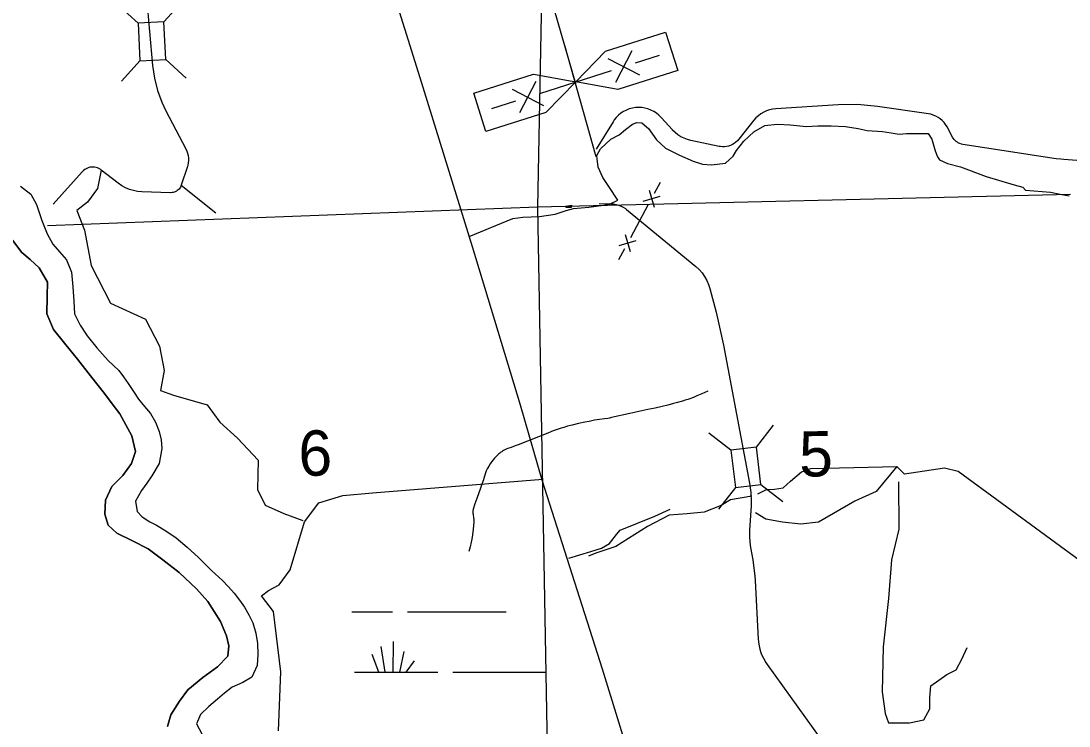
# Model space of a CAD drawing. Extents: x 2480962 to 2688785, y 277103 to 599240.
# Drawn here: x 2548571 to 2558984, y 523493 to 530504 of the extents above; entities that cross this region are included whole.
import ezdxf

# ---------------------------------------------------------------- set-up
doc = ezdxf.new("R2010")
doc.units = 0
for name, color, linetype in [('Lakes and Ponds', 7, 'Continuous'), ('Level 31', 7, 'Continuous'), ('Local Roads Improved', 7, 'Continuous'), ('Local Roads Related Cells', 7, 'Continuous'), ('Local Roads Unimproved', 7, 'Continuous'), ('Narrow River Creek and Branch and Slough', 7, 'Continuous'), ('Section Lines', 7, 'Continuous'), ('Section Numbers', 7, 'Continuous'), ('Swamps', 7, 'Continuous'), ('Township and Range lines', 7, 'Continuous'), ('Uninventoried Roads and Features', 7, 'Continuous'), ('US Routes Highway Center Lines', 7, 'Continuous')]:
    doc.layers.add(name, color=color, linetype=linetype)

msp = doc.modelspace()

# ---------------------------------------------------------------- linework, layer by layer
at = {"layer": 'Lakes and Ponds'}
for points in [[(2548566.198, 528860.941), (2548668.553, 528781.173), (2548727.01, 528677.173), (2548753.309, 528598.014), (2548779.704, 528519.023), (2548830.283, 528386.924), (2548888.741, 528282.922), (2548955.068, 528209.022), (2549023.429, 528127.111), (2549073.956, 528007.041), (2549086.603, 527858.751), (2549095.224, 527716.458), (2549101.767, 527592.198), (2549160.269, 527478.174), (2549228.735, 527372.209), (2549325.255, 527254.33), (2549381.048, 527189.94), (2549437.82, 527126.494), (2549542.254, 527028.694), (2549591.039, 526964.808), (2549636.827, 526898.78), (2549688.178, 526820.759), (2549739.514, 526742.839), (2549798.2, 526670.895), (2549858.149, 526598.99), (2549907.774, 526514.929), (2549944.922, 526422.938), (2549965.627, 526337.822), (2549971.667, 526252.655), (2549944.313, 526104.202), (2549872.842, 525981.628), (2549821.298, 525908.248), (2549769.475, 525834.869), (2549707.936, 525728.373), (2549724.382, 525626.205), (2549774.612, 525574.29), (2549852.843, 525522.489), (2549916.986, 525490.677), (2550011.236, 525434.932), (2550113.547, 525365.188), (2550221.963, 525271.413), (2550334.423, 525167.632), (2550399.816, 525103.854), (2550464.989, 525039.87), (2550573.431, 524940.081), (2550633.455, 524877.888), (2550689.997, 524812.262), (2550741.99, 524744.672), (2550790.605, 524674.353), (2550836.672, 524599.918), (2550875.282, 524520.343), (2550905.05, 524417.177), (2550920.193, 524312.046), (2550925.814, 524203.953), (2550917.137, 524095.535), (2550863.65, 523977.044), (2550773.865, 523926.562), (2550670.069, 523878.028), (2550594.695, 523820.539), (2550522.578, 523759.154)], [(2550027.733, 523486.511), (2550059.227, 523602.907), (2550146.629, 523741.582), (2550228.144, 523854.174), (2550379.626, 523975.069), (2550525.171, 524081.908), (2550626.72, 524186.562), (2550636.276, 524288.836), (2550613.829, 524390.981), (2550555.214, 524531.064), (2550428.333, 524731.009), (2550315.777, 524856.84), (2550143.051, 525020.514), (2549980.502, 525144.137), (2549834.013, 525253.794), (2549677.647, 525335.345), (2549523.316, 525408.885), (2549436.953, 525490.723), (2549404.471, 525600.844), (2549411.877, 525737.188), (2549473.286, 525873.752), (2549584.811, 525984.462), (2549670.299, 526103.084), (2549707.776, 526223.513), (2549673.093, 526379.732), (2549554.142, 526595.746), (2549478.408, 526697.319), (2549401.253, 526797.588), (2549262.476, 526973.428), (2549131.744, 527139.278), (2549005.039, 527299.13), (2548894.43, 527436.996), (2548829.753, 527591.088), (2548830.993, 527765.496), (2548834.373, 527907.837), (2548751.757, 528047.823), (2548661.385, 528131.648), (2548579.075, 528201.474), (2548488.528, 528325.391)], [(2550522.578, 523759.154), (2550438.888, 523686.646), (2550355.233, 523606.12), (2550315.625, 523515.751), (2550368.065, 523415.734)]]:
    msp.add_lwpolyline(points, dxfattribs=at)
at = {"layer": 'Level 31'}
msp.add_lwpolyline([(2554040.268, 528671.313), (2554038.752, 528650.086), (2553988.751, 528648.57), (2553988.751, 528660.7)], close=True, dxfattribs=at)
at = {"layer": 'Local Roads Improved'}
for points in [[(2553024.173, 528360.748), (2553457.204, 528538.817), (2553558.379, 528550.958), (2553724.306, 528559.052), (2553878.093, 528583.334), (2553987.362, 528619.757), (2554060.209, 528639.992), (2554213.995, 528652.133), (2554359.688, 528672.368), (2554424.44, 528684.509), (2554501.333, 528720.932), (2554412.299, 528858.531), (2554351.594, 528947.565), (2554307.076, 529048.74), (2554294.935, 529133.727), (2554290.888, 529166.104), (2554327.311, 529230.856), (2554432.534, 529327.984), (2554513.474, 529372.501), (2554578.226, 529425.112), (2554647.026, 529477.724), (2554691.543, 529493.912), (2554740.107, 529489.865), (2554804.859, 529433.206), (2554885.799, 529319.89), (2554974.834, 529238.95), (2555112.432, 529170.151), (2555250.031, 529109.445), (2555343.112, 529081.116), (2555432.146, 529073.022), (2555569.745, 529089.21), (2555646.638, 529158.01), (2555679.014, 529214.668), (2555751.86, 529307.749), (2555853.036, 529400.83), (2555962.305, 529465.583), (2556083.715, 529477.724), (2556213.22, 529469.63), (2556375.1, 529453.442), (2556488.417, 529461.536), (2556585.545, 529461.536), (2556621.968, 529461.536), (2556763.614, 529453.442), (2556889.071, 529433.206), (2556978.105, 529412.971), (2557131.892, 529404.877), (2557216.879, 529392.736), (2557297.819, 529376.548), (2557370.666, 529384.642), (2557496.123, 529384.642), (2557585.157, 529384.642), (2557621.58, 529327.984), (2557653.957, 529210.621), (2557678.239, 529153.963), (2557698.474, 529121.586), (2557775.367, 529085.163), (2557904.871, 529052.787), (2558159.833, 528955.659), (2558439.077, 528874.719), (2558524.064, 528850.437), (2558552.394, 528822.107), (2558799.261, 528801.872), (2558896.39, 528781.637), (2558985.424, 528765.449)], [(2554015.469, 525163.163), (2554231.911, 525229.421), (2554337.923, 525260.341), (2554417.432, 525308.93), (2554488.106, 525397.273), (2554523.444, 525441.445), (2554867.983, 525578.377), (2555022.583, 525649.052)]]:
    msp.add_lwpolyline(points, dxfattribs=at)
at = {"layer": 'Local Roads Related Cells'}
for p, q in [((2554379.15, 530201.719), (2554974.695, 530391.327)), ((2554974.695, 530391.327), (2555096.044, 530010.179)), ((2554082.498, 529897.381), (2554379.15, 530201.719)), ((2554401.903, 530130.254), (2554715.964, 529967.88)), ((2554640.121, 530206.098), (2554477.746, 529892.036)), ((2554678.042, 530086.989), (2554916.26, 530162.832)), ((2553725.172, 529783.616), (2554439.824, 530011.145)), ((2553068.953, 529784.582), (2553664.498, 529974.19)), ((2553664.498, 529974.19), (2554082.498, 529897.381)), ((2555096.044, 530010.179), (2554500.499, 529820.571)), ((2553449.733, 529824.682), (2553763.795, 529662.307)), ((2553687.251, 529902.725), (2553524.876, 529588.664)), ((2554082.498, 529897.381), (2553785.847, 529593.042)), ((2554500.499, 529820.571), (2554082.498, 529897.381)), ((2553190.302, 529403.433), (2553068.953, 529784.582)), ((2553248.736, 529631.93), (2553486.954, 529707.773)), ((2553785.847, 529593.042), (2553190.302, 529403.433))]:
    msp.add_line(p, q, dxfattribs=at)
at = {"layer": 'Local Roads Unimproved'}
msp.add_line((2554285.312, 529153.223), (2553974.977, 530258.396), dxfattribs=at)
at = {"layer": 'Narrow River Creek and Branch and Slough'}
for points in [[(2548488.528, 528325.391), (2548579.075, 528201.474), (2548661.385, 528131.648), (2548751.757, 528047.823), (2548834.373, 527907.837), (2548830.993, 527765.496), (2548829.753, 527591.088), (2548894.43, 527436.996), (2549005.039, 527299.13), (2549131.744, 527139.278), (2549262.476, 526973.428), (2549401.253, 526797.588), (2549478.408, 526697.319), (2549554.142, 526595.746), (2549673.093, 526379.732), (2549707.776, 526223.513), (2549670.299, 526103.084), (2549584.811, 525984.462), (2549473.286, 525873.752), (2549411.877, 525737.188), (2549404.471, 525600.844), (2549436.953, 525490.723), (2549523.316, 525408.885), (2549677.647, 525335.345), (2549834.013, 525253.794), (2549980.502, 525144.137), (2550143.051, 525020.514), (2550315.777, 524856.84), (2550428.333, 524731.009), (2550555.214, 524531.064), (2550613.829, 524390.981), (2550636.276, 524288.836), (2550626.72, 524186.562), (2550525.171, 524081.908), (2550379.626, 523975.069), (2550228.144, 523854.174), (2550146.629, 523741.582), (2550059.227, 523602.907), (2550027.733, 523486.511)], [(2555396.296, 526823.441), (2555334.064, 526794.994), (2555286.994, 526774.836), (2555251.393, 526760.545), (2555197.403, 526740.685), (2555170.101, 526731.56), (2555142.568, 526723.028), (2555092.631, 526708.548), (2555055.086, 526698.187), (2554998.569, 526683.566), (2554941.74, 526670.193), (2554870.402, 526654.324), (2554799.056, 526638.495), (2554619.405, 526598.754), (2554439.703, 526559.251), (2554418.74, 526555.032), (2554400.308, 526551.835), (2554367.911, 526546.998), (2554319.183, 526540.416), (2554294.855, 526536.88), (2554270.612, 526532.847), (2554214.855, 526522.317), (2554173.169, 526513.831), (2554110.823, 526500.147), (2554048.661, 526485.302), (2554000.427, 526472.844), (2553964.479, 526462.782), (2553937.683, 526454.721), (2553897.811, 526441.644), (2553858.391, 526427.176), (2553837.043, 526418.66), (2553805.212, 526405.497), (2553510.542, 526289.168)], [(2553510.542, 526289.168), (2553482.622, 526278.585), (2553440.533, 526263.238), (2553419.492, 526255.488), (2553398.512, 526247.492), (2553391.045, 526244.431), (2553377.409, 526238.059), (2553365.843, 526231.83), (2553355.988, 526225.904), (2553347.555, 526220.368), (2553340.316, 526215.266), (2553327.939, 526205.782), (2553318.884, 526198.227), (2553305.635, 526186.23), (2553292.743, 526173.487), (2553275.438, 526154.974), (2553261.118, 526138.391), (2553249.261, 526123.56), (2553239.43, 526110.322), (2553231.264, 526098.525), (2553218.003, 526077.376), (2553208.958, 526061.065), (2553202.705, 526048.564), (2553194.216, 526029.364), (2553186.839, 526009.598), (2553179.965, 525988.472), (2553170.219, 525956.674), (2553165.341, 525940.806), (2553160.296, 525925.005), (2553136.497, 525856.476), (2553099.073, 525754.122), (2553081.172, 525702.468), (2553064.788, 525650.079), (2553062.923, 525642.358), (2553061.8, 525635.065), (2553061.232, 525628.184), (2553061.075, 525621.7), (2553061.591, 525609.469), (2553062.703, 525598.705), (2553068.349, 525560.824), (2553069.468, 525551.363), (2553070.054, 525544.283), (2553070.385, 525533.701), (2553069.879, 525523.18), (2553062.416, 525448.767), (2553055.631, 525393.054), (2553049.413, 525351.366), (2553043.921, 525320.174), (2553034.06, 525273.531), (2553028.287, 525250.284), (2553021.885, 525227.095)]]:
    msp.add_lwpolyline(points, dxfattribs=at)
at = {"layer": 'Section Lines'}
for p, q in [((2553807.366, 534018.366), (2553701.687, 528650.467)), ((2553701.734, 528647.849), (2553798.498, 523273.815))]:
    msp.add_line(p, q, dxfattribs=at)
at = {"layer": 'Swamps'}
for p, q in [((2551961.398, 524628.628), (2552261.398, 524628.632)), ((2552267.57, 524028.653), (2552273.296, 524332.367)), ((2552127.086, 524029.619), (2552061.014, 524202.413)), ((2552189.408, 524028.697), (2552150.013, 524281.931)), ((2552334.668, 524028.445), (2552377.553, 524234.296)), ((2552396.864, 524028.138), (2552480.642, 524141.839)), ((2551961.406, 524028.63), (2552711.405, 524028.641))]:
    msp.add_line(p, q, dxfattribs=at)
for points in [[(2551859.547, 524628.626), (2551961.398, 524628.628)], [(2552411.397, 524628.635), (2553392.067, 524628.649)], [(2551884.915, 524028.629), (2551961.406, 524028.63)], [(2552861.405, 524028.643), (2553790.857, 524028.657)]]:
    msp.add_lwpolyline(points, dxfattribs=at)
at = {"layer": 'Township and Range lines'}
for p, q in [((2558998.797, 528776.285), (2553701.685, 528650.566)), ((2553701.687, 528650.477), (2548835.947, 528464.769))]:
    msp.add_line(p, q, dxfattribs=at)
at = {"layer": 'Uninventoried Roads and Features'}
for p, q in [((2554083.359, 529876.885), (2553451.821, 532072.908)), ((2549758.938, 531403.817), (2549879.107, 530061.147)), ((2549734.86, 530482.187), (2549531.149, 530666.855)), ((2549990.553, 530494.724), (2550175.22, 530698.435)), ((2549990.553, 530494.724), (2549734.86, 530482.187)), ((2549734.86, 530482.187), (2549753.225, 530107.638)), ((2550008.918, 530120.175), (2549990.553, 530494.724)), ((2549753.225, 530107.638), (2550008.918, 530120.175)), ((2550008.918, 530120.175), (2550212.629, 529935.507)), ((2549754.5, 530109.044), (2549569.832, 529905.333)), ((2550012.116, 529608.622), (2550209.433, 529231.898)), ((2556689.985, 529669.159), (2556071.769, 529630.687)), ((2557586.567, 529579.608), (2557081.477, 529653.05)), ((2554453.664, 529501.621), (2554285.896, 529230.218)), ((2555043.891, 529419.791), (2554930.745, 529544.979)), ((2555852.267, 529515.811), (2555703.709, 529327.773)), ((2557827.121, 529348.131), (2557771.772, 529450.328)), ((2555509.149, 529256.858), (2555227.281, 529314.911)), ((2558811.365, 529140.564), (2557928.749, 529276.548)), ((2549179.403, 529003.795), (2548891.386, 528682.975)), ((2549536.943, 528889.937), (2549369.55, 529020.61)), ((2550224.261, 529056.021), (2550164.238, 528871.348)), ((2550164.238, 528871.348), (2550505.741, 528595.982)), ((2554866.529, 528791.461), (2554925.79, 528901.521)), ((2550057.109, 528796.02), (2549772.482, 528804.803)), ((2554752.238, 528711.032), (2554921.559, 528761.831)), ((2554811.499, 528821.092), (2554862.298, 528651.771)), ((2554314.442, 528686.995), (2554432.747, 528685.783)), ((2554629.486, 528351.222), (2554807.268, 528681.401)), ((2554587.016, 528629.476), (2555276.293, 528060.946)), ((2554574.456, 528380.852), (2554625.255, 528211.531)), ((2554510.964, 528131.102), (2554570.225, 528241.162)), ((2554515.195, 528270.792), (2554684.516, 528321.591)), ((2555415.104, 527843.95), (2555476.765, 527609.417)), ((2555551.422, 527278.669), (2555810.654, 525907.89)), ((2555877.161, 526266.979), (2556046.33, 526483.733)), ((2555623.085, 526235.651), (2555406.331, 526404.82)), ((2555877.161, 526266.979), (2555623.086, 526235.651)), ((2555923.052, 525894.797), (2555877.161, 526266.979)), ((2555623.086, 526235.651), (2555668.977, 525863.469)), ((2555670.144, 525864.965), (2555500.975, 525648.211)), ((2555668.977, 525863.469), (2555923.052, 525894.797)), ((2555923.052, 525894.797), (2556139.807, 525725.628)), ((2555824.502, 525683.846), (2555809.11, 525441.566)), ((2555819.468, 525267.357), (2555841.772, 525146.322)), ((2555865.873, 524941.383), (2555896.319, 524355.162)), ((2555984.388, 524104.796), (2556657.056, 523171.656))]:
    msp.add_line(p, q, dxfattribs=at)
for points in [[(2549879.107, 530061.147), (2549896.944, 529936.045), (2549927.76, 529813.493), (2549971.216, 529694.834), (2550012.116, 529608.622)], [(2554930.745, 529544.979), (2554908.53, 529567.111), (2554884.124, 529586.798), (2554857.792, 529603.828), (2554829.826, 529618.011), (2554800.53, 529629.194), (2554770.225, 529637.252), (2554739.244, 529642.1), (2554707.927, 529643.682), (2554676.615, 529641.982), (2554645.652, 529637.018), (2554615.378, 529628.845), (2554586.124, 529617.553), (2554558.211, 529603.264), (2554531.945, 529586.136), (2554507.612, 529566.356), (2554485.481, 529544.141), (2554465.793, 529519.734), (2554453.664, 529501.621)], [(2556071.769, 529630.687), (2556040.179, 529627.053), (2556009.142, 529620.138), (2555978.998, 529610.016), (2555950.078, 529596.8), (2555922.697, 529580.632), (2555897.157, 529561.69), (2555873.736, 529540.184), (2555852.691, 529516.346), (2555852.267, 529515.811)], [(2557081.477, 529653.05), (2556883.396, 529671.332), (2556689.985, 529669.159)], [(2557771.772, 529450.328), (2557758.022, 529472.818), (2557741.997, 529493.748), (2557723.873, 529512.887), (2557703.846, 529530.028), (2557682.137, 529544.981), (2557658.985, 529557.583), (2557634.642, 529567.696), (2557609.376, 529575.21), (2557586.567, 529579.608)], [(2555227.281, 529314.911), (2555192.897, 529323.891), (2555159.641, 529336.417), (2555127.876, 529352.349), (2555097.95, 529371.515), (2555070.192, 529393.704), (2555044.906, 529418.673), (2555043.891, 529419.791)], [(2555703.709, 529327.773), (2555690.08, 529312.265), (2555674.904, 529298.266), (2555658.348, 529285.93), (2555640.593, 529275.393), (2555621.836, 529266.769), (2555602.278, 529260.153), (2555582.136, 529255.617), (2555561.631, 529253.213), (2555540.986, 529252.964), (2555520.429, 529254.875), (2555509.149, 529256.858)], [(2557928.749, 529276.548), (2557914.425, 529279.53), (2557900.491, 529283.993), (2557887.1, 529289.887), (2557874.398, 529297.15), (2557862.524, 529305.7), (2557851.61, 529315.445), (2557841.774, 529326.277), (2557833.124, 529338.078), (2557827.121, 529348.131)], [(2550209.433, 529231.898), (2550219.362, 529210.253), (2550226.975, 529187.69), (2550232.187, 529164.454), (2550234.943, 529140.802), (2550235.21, 529116.991), (2550232.987, 529093.282), (2550228.299, 529069.935), (2550224.261, 529056.021)], [(2559060.464, 529115.942), (2558932.435, 529125.306), (2558900.773, 529127.94), (2558854.746, 529133.131), (2558832.662, 529136.514), (2558811.365, 529140.564)], [(2549369.55, 529020.61), (2549331.722, 528839.149), (2549232.013, 528702.494), (2549125.601, 528617.811), (2549202.262, 528424.237), (2549270.167, 528072.346), (2549461.811, 527697.399), (2549809.556, 527539.117), (2549947.305, 527269.383), (2549993.962, 527029.024), (2549958.99, 526827.841), (2550086.958, 526783.636), (2550422.05, 526686.873), (2550546.495, 526515.299), (2550722.785, 526354.216), (2550927.037, 526137.649), (2550922.568, 525846.303), (2550998.613, 525687.442), (2551183.098, 525607.509), (2551373.192, 525537.313)], [(2549369.55, 529020.61), (2549357.554, 529029.003), (2549344.745, 529036.095), (2549331.267, 529041.809), (2549317.264, 529046.084), (2549302.892, 529048.872), (2549288.307, 529050.142), (2549273.669, 529049.881), (2549259.138, 529048.09), (2549244.875, 529044.791), (2549231.034, 529040.02), (2549217.768, 529033.827), (2549205.223, 529026.282), (2549193.534, 529017.465), (2549182.83, 529007.477), (2549179.403, 529003.795)], [(2549772.482, 528804.803), (2549730.447, 528808.309), (2549689.01, 528816.189), (2549648.623, 528828.358), (2549609.729, 528844.681), (2549572.755, 528864.982), (2549538.104, 528889.034), (2549536.943, 528889.937)], [(2550164.238, 528871.348), (2550160.145, 528860.687), (2550154.959, 528850.512), (2550148.738, 528840.934), (2550141.55, 528832.06), (2550133.474, 528823.985), (2550124.598, 528816.799), (2550115.019, 528810.58), (2550104.843, 528805.397), (2550094.181, 528801.304), (2550083.149, 528798.349), (2550071.869, 528796.564), (2550060.464, 528795.968), (2550057.109, 528796.02)], [(2554432.747, 528685.783), (2554458.489, 528684.169), (2554483.922, 528679.873), (2554508.766, 528672.942), (2554532.75, 528663.453), (2554555.61, 528651.508), (2554577.097, 528637.239), (2554587.016, 528629.476)], [(2555276.293, 528060.946), (2555308.665, 528031.266), (2555337.756, 527998.365), (2555363.25, 527962.602), (2555384.865, 527924.371), (2555402.366, 527884.091), (2555415.104, 527843.95)], [(2555476.765, 527609.417), (2555551.422, 527278.669)], [(2557273.879, 526073.472), (2557068.237, 525825.136), (2556856.041, 525729.081), (2556495.563, 525518.724), (2556320.527, 525500.435), (2556137.102, 525520.587), (2555970.844, 525550.664), (2555867.613, 525612.634)], [(2555893.192, 525800.161), (2555977.205, 525843.97), (2556058.082, 525847.22), (2556144.534, 525862.134), (2556216.577, 525928.896), (2556326.739, 526019.426), (2556418.629, 526053.719), (2557273.879, 526073.472)], [(2559184.037, 525068.813), (2557881.777, 526023.601), (2557748.235, 526056.142), (2557350.413, 525995.634), (2557273.879, 526073.472)], [(2551130.857, 523446.22), (2551153.245, 524031.061), (2551079.001, 524631.684), (2550962.535, 524787.957), (2551029.038, 524841.124), (2551137.889, 524896.913), (2551247.025, 525045.296), (2551388.843, 525524.065), (2551531.971, 525711.583), (2551769.622, 525784.906), (2552063.996, 525810.932), (2553755.448, 525946.575)], [(2555810.654, 525907.89), (2555823.276, 525814.642), (2555826.082, 525720.587), (2555824.502, 525683.846)], [(2557288.139, 525921.317), (2557292.631, 525450.724), (2557219.049, 525144.747), (2557189.217, 524762.326), (2557138.047, 524279.249), (2557128.642, 523831.578), (2557157.517, 523616.006), (2557191.874, 523525.905), (2557398.109, 523523.487), (2557540.19, 523552.812), (2557601.813, 523663.769), (2557599.83, 523775.616), (2557611.263, 523891.541), (2557771.104, 524006.031), (2557862.787, 524051.894), (2557918.735, 524156.971), (2557970.624, 524273.556)], [(2555833.849, 525777.973), (2555620.591, 525741.698), (2555529.078, 525686.193), (2555358.751, 525619.756), (2555191.422, 525601.592), (2555010.504, 525588.993), (2554794.763, 525475.519), (2554480.281, 525279.417), (2554282.983, 525212.539), (2554210.324, 525180.489)], [(2555809.11, 525441.566), (2555808.283, 525367.029), (2555815.253, 525292.815), (2555819.468, 525267.357)], [(2555841.772, 525146.322), (2555863.248, 524981.89), (2555865.873, 524941.383)], [(2555896.319, 524355.162), (2555901.437, 524306.251), (2555911.64, 524258.144), (2555926.814, 524211.366), (2555946.795, 524166.432), (2555971.363, 524123.832), (2555984.388, 524104.796)]]:
    msp.add_lwpolyline(points, dxfattribs=at)
at = {"layer": 'US Routes Highway Center Lines'}
msp.add_lwpolyline([(2557850.815, 512779.744), (2557308.505, 514460.906), (2557243.428, 514699.522), (2556874.657, 515881.759), (2556538.425, 516988.071), (2556200.08, 518074.521), (2555800.883, 519320.006), (2555475.497, 520350.395), (2555388.727, 520719.166), (2554835.57, 522476.251), (2554347.491, 524059.797), (2553750.95, 525936.19), (2553534.026, 526684.578), (2553056.793, 528257.278), (2552536.175, 529938.44), (2551928.788, 531890.757), (2551646.786, 532812.684), (2550779.09, 535632.697), (2550215.087, 537422.321), (2549868.009, 538626.25), (2549759.547, 538984.175), (2549065.39, 541099.184)], dxfattribs=at)

# ---------------------------------------------------------------- texts
at = {"layer": 'Section Numbers'}
for s, rotation, p in [('6', 0.822025, (2551330.963, 525979.804)), ('5', 0.8220278, (2556305.391, 525972.062))]:
    msp.add_text(s, height=450, rotation=rotation, dxfattribs=at).set_placement(p)

doc.saveas('drawing.dxf')
